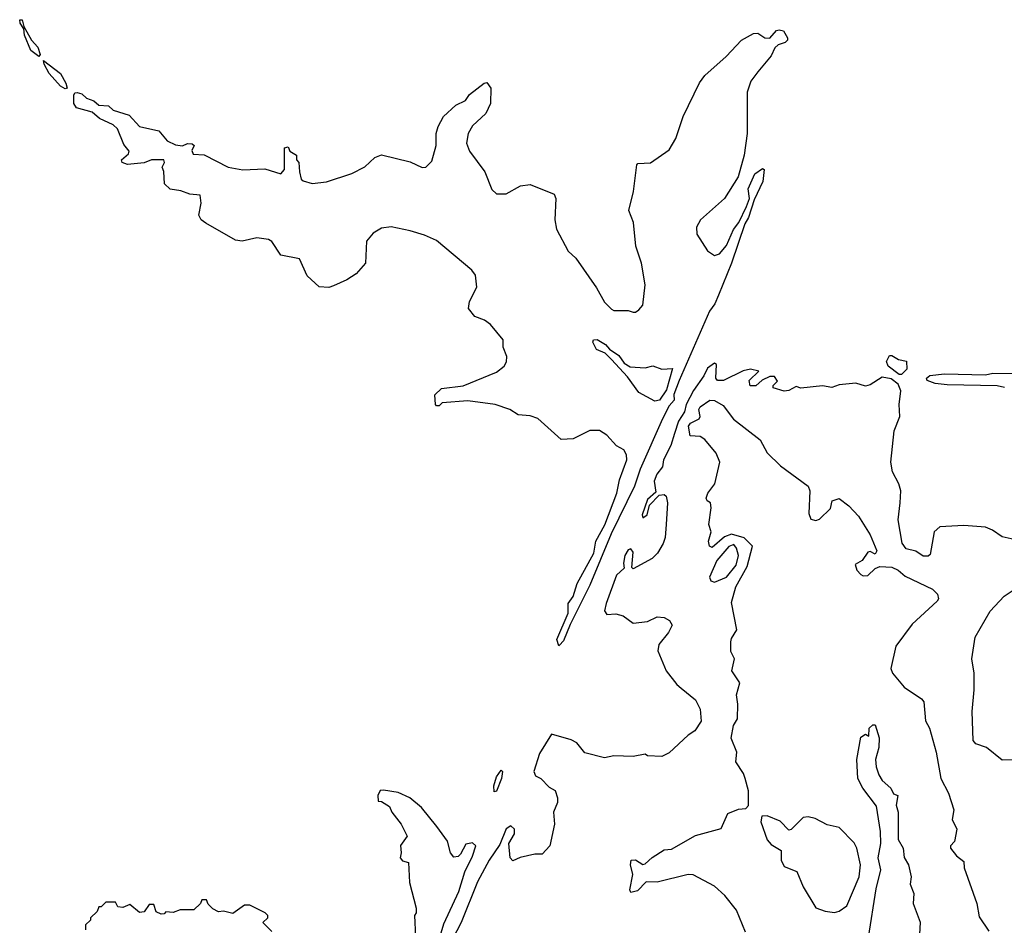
# Model space of a CAD drawing. Extents: x 2239805 to 2396427, y 665731 to 772158.
# Tile 271 of 326: x 2327585 to 2331694, y 731784 to 735560. Entities that reach past the tile are written whole.
import ezdxf

# ---------------------------------------------------------------- set-up
doc = ezdxf.new("R2010")
doc.units = 0

msp = doc.modelspace()

# ---------------------------------------------------------------- linework, layer by layer
at = {"layer": '0CON05XD'}
for points in [[(2327665, 735406.7), (2327632, 735432), (2327604.4, 735495), (2327601.7, 735521.7), (2327586.7, 735545), (2327585, 735560), (2327595, 735560), (2327601.7, 735531.7), (2327634.2, 735474.2), (2327661.4, 735445), (2327670, 735415), (2327665, 735406.7)], [(2329835, 732948.8), (2329826.9, 732975), (2329874.2, 733085), (2329873.8, 733125), (2329894.2, 733155), (2329911.5, 733208.5), (2329980.6, 733335), (2329990, 733385), (2330026.7, 733453.3), (2330076.7, 733585), (2330088.8, 733641.2), (2330118.9, 733725), (2330118.1, 733745), (2330106.4, 733766.4), (2330075, 733782.5), (2330035, 733827.5), (2330005, 733846.7), (2329965, 733846.7), (2329895, 733812.5), (2329845, 733810), (2329747, 733897), (2329715, 733907.5), (2329665, 733912.5), (2329630, 733935), (2329570, 733955), (2329455, 733970), (2329348.3, 733961.7), (2329335, 733950), (2329325, 733950), (2329320, 733955), (2329317.5, 733995), (2329345, 734022.5), (2329436.4, 734033.6), (2329575, 734090), (2329607.5, 734115), (2329616.4, 734133.6), (2329617.5, 734155), (2329602.5, 734195), (2329602.5, 734225), (2329549.3, 734289.3), (2329525, 734307.5), (2329485, 734322.5), (2329457.5, 734355), (2329462.5, 734385), (2329492.5, 734445), (2329487.5, 734495), (2329472.5, 734515), (2329325, 734638.8), (2329275, 734662), (2329215, 734680), (2329135, 734696.2), (2329095, 734690), (2329060.7, 734669.3), (2329033, 734637), (2329027.5, 734545), (2328989.3, 734500.7), (2328950, 734475), (2328895, 734450), (2328875, 734443.8), (2328835, 734446.2), (2328785, 734492.5), (2328752.5, 734562.5), (2328675, 734577.5), (2328637.5, 734635), (2328623.6, 734643.6), (2328575, 734650), (2328513.6, 734636.4), (2328485, 734641.2), (2328361.2, 734711.2), (2328342.5, 734725), (2328332.5, 734745), (2328342.5, 734795), (2328338.3, 734828.3), (2328295, 734832.5), (2328257, 734847), (2328213, 734853), (2328190, 734875), (2328186.7, 734926.7), (2328180, 734945), (2328190, 734965), (2328186.1, 734976.1), (2328135, 734976.2), (2328105, 734963.3), (2328035, 734956.7), (2328012.5, 734965), (2328010, 734975), (2328039.3, 735000.7), (2328041.7, 735011.7), (2328019.3, 735039.3), (2327992.9, 735105), (2327975, 735121.1), (2327917.5, 735147.5), (2327887.5, 735175), (2327822.4, 735192.4), (2327810.8, 735210.8), (2327811.1, 735245), (2327815.6, 735254.4), (2327825, 735256.7), (2327845, 735251.1), (2327863.5, 735233.5), (2327895, 735221.1), (2327915, 735204), (2327955, 735201.5), (2327975, 735182.9), (2328042.2, 735162.2), (2328085, 735114.4), (2328165, 735097.1), (2328200, 735055), (2328235, 735037.5), (2328265, 735033.8), (2328285, 735043.3), (2328305, 735042.5), (2328312.5, 735035), (2328303.3, 735015), (2328309.3, 734999.3), (2328355, 734996.7), (2328455.5, 734944.5), (2328516.6, 734933.4), (2328607.7, 734937.7), (2328675, 734916.7), (2328690, 734935), (2328690, 735025), (2328705, 735030), (2328711.7, 735011.7), (2328740, 734995), (2328740, 734975), (2328750, 734965), (2328752.5, 734925), (2328760, 734895), (2328768.3, 734888.3), (2328805, 734877.5), (2328865, 734883.3), (2328970.7, 734919.3), (2329025, 734946.7), (2329067.5, 734985), (2329095, 734996.7), (2329215, 734966.7), (2329265, 734943.3), (2329280, 734945), (2329305, 734970), (2329323.3, 735035), (2329323.3, 735085), (2329331.2, 735115), (2329354.2, 735155.8), (2329405, 735203.3), (2329445, 735223.3), (2329462.5, 735247.5), (2329523.3, 735295), (2329535, 735298), (2329551.2, 735275), (2329549.3, 735210.7), (2329530.7, 735169.3), (2329475, 735117.5), (2329456.7, 735085), (2329450, 735045), (2329461.7, 735011.7), (2329525.8, 734925.8), (2329555, 734852.5), (2329575, 734833.3), (2329615, 734833.3), (2329675, 734866.7), (2329715, 734872.5), (2329815, 734832.5), (2329822.5, 734815), (2329818.8, 734725), (2329825.9, 734685.9), (2329873.3, 734595), (2329906.1, 734566.1), (2329992.3, 734442.3), (2330025, 734382.5), (2330055, 734352.5), (2330065, 734347.5), (2330125, 734347.5), (2330145, 734340), (2330155, 734340), (2330169.3, 734350.7), (2330185, 734370), (2330196, 734455), (2330180, 734545), (2330156.7, 734615), (2330146.7, 734715), (2330127.5, 734765), (2330146.4, 734843.6), (2330160, 734955), (2330165, 734960), (2330217, 734963), (2330295, 735017.5), (2330323.3, 735065), (2330354.1, 735155.9), (2330422.7, 735297.3), (2330445, 735326.7), (2330533.9, 735406.1), (2330597.5, 735475), (2330647, 735503), (2330665, 735503.3), (2330695, 735484), (2330715, 735483.3), (2330743.3, 735515), (2330755, 735518), (2330773, 735513), (2330790, 735485), (2330790, 735475), (2330780, 735465), (2330750, 735455), (2330737, 735443), (2330720.7, 735409.3), (2330665, 735342.5), (2330636.4, 735303.6), (2330621.7, 735258.3), (2330621.2, 735085), (2330608.8, 734995), (2330583.3, 734905), (2330526.7, 734815), (2330426.7, 734725), (2330410, 734695), (2330411.2, 734665), (2330456.1, 734596.1), (2330485, 734576.7), (2330505, 734583.8), (2330535, 734618), (2330563.8, 734685), (2330586.7, 734715), (2330618.9, 734781.1), (2330631.1, 734815), (2330625.8, 734855), (2330652.6, 734917.4), (2330685, 734940), (2330692.5, 734935), (2330685.9, 734885), (2330650.6, 734809.4), (2330626.7, 734735), (2330611.1, 734708.9), (2330555.3, 734545), (2330501.4, 734411.4), (2330485.4, 734375), (2330463.4, 734345), (2330336.9, 734055), (2330315, 733997.1), (2330316.8, 733973.2), (2330295, 733949.3), (2330267.2, 733895), (2330174.8, 733685.2), (2330150.8, 733615), (2330053.7, 733416.4), (2329965, 733202.5), (2329881.7, 733038.3), (2329855, 732970), (2329838.3, 732951.7), (2329835, 732948.8)], [(2327775, 735271.9), (2327755, 735283.5), (2327707.5, 735335), (2327686.7, 735375), (2327685, 735390), (2327755.3, 735335.3), (2327777.9, 735295), (2327783.3, 735275), (2327775, 735271.9)], [(2330235, 733968.8), (2330169.2, 734005), (2330121.2, 734071.2), (2330055, 734143.3), (2330028.8, 734168.8), (2329992.5, 734185), (2329977.5, 734215), (2329980, 734225), (2329995, 734226), (2330030, 734205), (2330046.2, 734186.2), (2330085, 734160), (2330107.3, 734127.3), (2330132.7, 734112.7), (2330195, 734108), (2330226.9, 734116.9), (2330265, 734103.3), (2330310, 734105), (2330285, 734016), (2330255, 733972.9), (2330235, 733968.8)], [(2331265, 734080), (2331255, 734080), (2331210, 734115), (2331202.5, 734135), (2331215, 734160), (2331225, 734160), (2331253, 734143), (2331286.1, 734136.1), (2331287, 734103), (2331265, 734080)], [(2331260, 733545), (2331261.9, 733595), (2331253.8, 733625), (2331227.1, 733675), (2331220, 733715), (2331234.3, 733845), (2331258.2, 733905), (2331255.6, 733955), (2331262.2, 734012.2), (2331250.8, 734040.8), (2331222.3, 734062.3), (2331185, 734070), (2331135, 734037.5), (2331115, 734031.2), (2331075, 734043.8), (2331005, 734037.5), (2330975, 734026.7), (2330935, 734032.5), (2330845, 734023.8), (2330825, 734030), (2330795, 734014), (2330775, 734011.2), (2330730, 734025), (2330730, 734035), (2330747.5, 734052.5), (2330735, 734072.5), (2330715, 734072.5), (2330683, 734057), (2330657, 734033), (2330633, 734033), (2330630, 734055), (2330670, 734095), (2330635, 734103.3), (2330605, 734096.2), (2330522.5, 734055), (2330497.5, 734055), (2330490, 734065), (2330492.5, 734122.5), (2330485, 734127.5), (2330455, 734106.7), (2330440.8, 734075), (2330396.7, 734013.3), (2330366.3, 733955), (2330359.2, 733925), (2330334.8, 733885.2), (2330317.8, 733835), (2330303, 733785), (2330272.5, 733725), (2330267.3, 733695), (2330244.7, 733665), (2330232.4, 733635), (2330240, 733590), (2330205, 733559.2), (2330183.1, 733495), (2330185, 733482.5), (2330203.3, 733495), (2330213.3, 733535), (2330253.3, 733576.7), (2330275, 733580), (2330283, 733573), (2330288.8, 733545), (2330283.3, 733455), (2330279.3, 733400.7), (2330270, 733375), (2330246.7, 733335), (2330225, 733313.3), (2330145, 733270), (2330140, 733275), (2330145, 733340), (2330135, 733353.3), (2330125, 733348.8), (2330110.6, 733325), (2330104.3, 733294.3), (2330107.5, 733272.5), (2330075.7, 733244.3), (2330031.9, 733125), (2330026.2, 733095), (2330035, 733080), (2330073, 733083), (2330103.6, 733073.6), (2330145, 733043.8), (2330205, 733050), (2330245, 733070), (2330275, 733066.7), (2330297.5, 733055), (2330307.5, 733035), (2330292.5, 733005), (2330252.5, 732955), (2330248.3, 732928.3), (2330282.5, 732845), (2330327, 732787), (2330345, 732772.5), (2330405, 732723.8), (2330425.4, 732685), (2330428.8, 732635), (2330402.5, 732595), (2330374.1, 732575.9), (2330295, 732502.5), (2330265, 732487.5), (2330205, 732490), (2330195, 732497.5), (2330145, 732487.5), (2330065, 732490), (2330025, 732482.5), (2329943, 732503), (2329910, 732545), (2329887, 732557), (2329805, 732580), (2329755, 732500), (2329730, 732425), (2329737, 732407), (2329760, 732395), (2329795, 732360), (2329820, 732345), (2329830, 732315), (2329830, 732295), (2329812.5, 732255), (2329817.5, 732205), (2329797.5, 732115), (2329765, 732080), (2329735, 732080), (2329673.6, 732066.4), (2329643, 732053), (2329632.5, 732065), (2329626.7, 732125), (2329650, 732165), (2329650, 732185), (2329635, 732198.8), (2329615, 732185.8), (2329589.3, 732120.7), (2329544.4, 732055), (2329495.4, 731965), (2329426.9, 731795), (2329372.3, 731687.7)], [(2331695, 734026.7), (2331665, 734033.8), (2331455, 734036.7), (2331405, 734043.3), (2331372.5, 734055), (2331370, 734065), (2331383.6, 734076.4), (2331445, 734083.3), (2331615, 734078.8), (2331645.6, 734085.6), (2332015, 734084.2)], [(2330613.5, 731755), (2330576.2, 731846.2), (2330528.3, 731908.3), (2330485, 731946.2), (2330395, 731994), (2330375, 731995.7), (2330245, 731962.9), (2330200, 731965), (2330162.7, 731927.3), (2330135, 731920), (2330130.8, 731930.8), (2330144, 731995), (2330134, 732035), (2330137.5, 732055), (2330155, 732056.7), (2330185, 732037.5), (2330195, 732040), (2330223.9, 732066.1), (2330275, 732097.5), (2330305, 732101.2), (2330405, 732157.5), (2330512.5, 732187.5), (2330540.7, 732249.3), (2330585, 732267.5), (2330615, 732270), (2330627, 732283), (2330626.4, 732343.6), (2330613.3, 732395), (2330606.1, 732416.1), (2330573.8, 732465), (2330577.5, 732505), (2330554.1, 732564.1), (2330563.6, 732616.4), (2330580, 732645), (2330582.5, 732705), (2330576.7, 732745), (2330590, 732795), (2330557.5, 732845), (2330567.5, 732895), (2330552.5, 732925), (2330552.5, 732965), (2330555, 732980), (2330577.5, 733015), (2330555, 733130), (2330573.9, 733195), (2330620.8, 733279.2), (2330643.3, 733365), (2330609, 733399), (2330555.6, 733414.4), (2330526, 733404), (2330475, 733358.8), (2330463.9, 733363.9), (2330460, 733385), (2330471.2, 733425), (2330461.2, 733455), (2330471.2, 733525), (2330467.5, 733545), (2330453.6, 733553.6), (2330450, 733565), (2330456.2, 733585), (2330485.5, 733624.5), (2330507.1, 733715), (2330491.7, 733751.7), (2330445, 733810), (2330425, 733822), (2330383.3, 733825), (2330376, 733865), (2330385, 733876.9), (2330420.8, 733895), (2330424.4, 733905), (2330419.2, 733935), (2330425, 733946.2), (2330465, 733973.3), (2330485, 733972), (2330520.9, 733950.9), (2330563.8, 733893.8), (2330675, 733807.5), (2330705, 733754.2), (2330759.8, 733699.8), (2330875.8, 733615), (2330882.5, 733595), (2330878.8, 733501.2), (2330886.9, 733476.9), (2330907.8, 733472.2), (2330923, 733477), (2330968.6, 733521.4), (2330975.8, 733554.2), (2331005, 733563.1), (2331045, 733532.9), (2331085, 733490), (2331135, 733412.5), (2331162.5, 733345), (2331155, 733331.2), (2331135, 733342.5), (2331125, 733340), (2331101.2, 733305), (2331072.4, 733287.6), (2331078.5, 733265), (2331095, 733246.4), (2331105, 733240.4), (2331125, 733241.8), (2331155, 733271.4), (2331175, 733280), (2331225, 733277.3), (2331250.8, 733265), (2331280.1, 733240.1), (2331395, 733185.3), (2331415.3, 733165), (2331419.2, 733145), (2331414.4, 733135), (2331310.3, 733039.7), (2331242.1, 732947.9), (2331220.4, 732855), (2331227.1, 732835), (2331276.2, 732776.2), (2331347.9, 732727.9), (2331358, 732715), (2331365.8, 732635.8), (2331382, 732605), (2331410, 732505), (2331429.4, 732395), (2331461.2, 732335), (2331483.3, 732265), (2331476.5, 732225), (2331495.6, 732184.4), (2331486.4, 732133.6), (2331470, 732115), (2331470, 732105), (2331495, 732072.5), (2331525, 732050), (2331526.4, 732023.6), (2331580, 731875), (2331589.2, 731819.2), (2331629.5, 731759.5)], [(2331810, 733375), (2331685, 733403.3), (2331645, 733431.2), (2331615, 733444), (2331525, 733451.4), (2331425, 733445.6), (2331401.9, 733425), (2331385, 733330), (2331377, 733323), (2331355, 733322.5), (2331325, 733343.3), (2331285, 733353.8), (2331267.4, 733377.4), (2331251.4, 733475), (2331260, 733545)], [(2330485, 733214.1), (2330535.2, 733234.8), (2330574.8, 733285.2), (2330584.2, 733325), (2330576.2, 733356.2), (2330565, 733370.8), (2330545, 733363.4), (2330494.5, 733305), (2330463.7, 733235), (2330469.6, 733219.6), (2330485, 733214.1)], [(2331833.9, 732473.9), (2331685, 732472.5), (2331620, 732525), (2331575, 732540), (2331564.3, 732554.3), (2331560, 732675), (2331568.8, 732765), (2331568, 732835), (2331558, 732895), (2331572.9, 732985), (2331635, 733093.3), (2331694.1, 733155.9), (2331735, 733183.8)], [(2331128, 731732), (2331158.9, 731935), (2331178.6, 732015), (2331168.1, 732065), (2331178.8, 732125), (2331178, 732175), (2331160.7, 732280.7), (2331104, 732355), (2331082.9, 732395), (2331078, 732475), (2331095, 732567.5), (2331115, 732580), (2331128.3, 732571.7), (2331130, 732605), (2331145, 732620), (2331155, 732620), (2331171.2, 732565), (2331170, 732525), (2331156, 732475), (2331160, 732445), (2331170.5, 732410.5), (2331185, 732387.5), (2331220, 732355), (2331231.7, 732331.7), (2331250, 732325), (2331242.5, 732285), (2331251.2, 732255), (2331251.7, 732141.7), (2331272, 732105), (2331276.1, 732066.1), (2331293.8, 732035), (2331305.8, 731985.8), (2331301.2, 731955), (2331315.9, 731915.9), (2331313.9, 731873.9), (2331343, 731797), (2331340, 731745)], [(2329565, 732340), (2329563.8, 732365), (2329575, 732402.5), (2329595, 732430), (2329600, 732425), (2329596, 732396), (2329575, 732342.5), (2329565, 732340)], [(2329333.5, 731715), (2329355, 731790), (2329418.1, 731925), (2329443.4, 732006.6), (2329475, 732071.2), (2329488.6, 732115), (2329475, 732126.7), (2329447.5, 732122.5), (2329425, 732080), (2329415, 732070), (2329397.5, 732067.5), (2329383.3, 732085), (2329370, 732135), (2329326.1, 732196.1), (2329262.5, 732275), (2329212.5, 732315), (2329165, 732336.7), (2329103, 732347), (2329090, 732345), (2329080, 732325), (2329081.7, 732301.7), (2329095, 732300), (2329128.3, 732278.3), (2329137.5, 732255), (2329176.7, 732205), (2329202.5, 732155), (2329173.6, 732116.4), (2329177.5, 732085), (2329172.5, 732065), (2329183, 732053), (2329207.5, 732045), (2329211.7, 731961.7), (2329240, 731855), (2329240, 731835), (2329232.5, 731825), (2329237.5, 731735)], [(2330985, 731837.5), (2331005, 731842.5), (2331036.7, 731865), (2331088.9, 731985), (2331093.3, 732035), (2331078.9, 732105), (2331067, 732127), (2331005, 732192), (2330955, 732202.5), (2330905, 732229.4), (2330875, 732235.7), (2330855, 732232.5), (2330805, 732182.5), (2330795, 732180), (2330758.3, 732218.3), (2330705, 732240), (2330681.7, 732238.3), (2330677.5, 732215), (2330705, 732140), (2330720.9, 732120.9), (2330762.5, 732095), (2330762.9, 732055), (2330775, 732028), (2330828.1, 732008.1), (2330854.5, 731944.5), (2330907, 731857), (2330947, 731843), (2330985, 731837.5)], [(2328637, 731757), (2328600, 731795), (2328620, 731815), (2328620, 731825), (2328610, 731835), (2328545, 731867.5), (2328523, 731867), (2328475, 731833.3), (2328435, 731842.5), (2328415, 731840), (2328391.7, 731851.7), (2328371.7, 731871.7), (2328365, 731890), (2328345, 731890), (2328340, 731875), (2328311.7, 731848.3), (2328255, 731847.5), (2328225, 731837.5), (2328195, 731840), (2328188.3, 731831.7), (2328175, 731830), (2328155, 731840), (2328145, 731870), (2328125, 731870), (2328105, 731840), (2328085, 731837.5), (2328045, 731870), (2328015, 731857.5), (2327995, 731860), (2327985, 731880), (2327945, 731880), (2327925, 731860), (2327915, 731860), (2327908.3, 731841.7), (2327880, 731815), (2327880, 731805), (2327860, 731785), (2327860, 731765)]]:
    msp.add_lwpolyline(points, dxfattribs=at)

doc.saveas('drawing.dxf')
